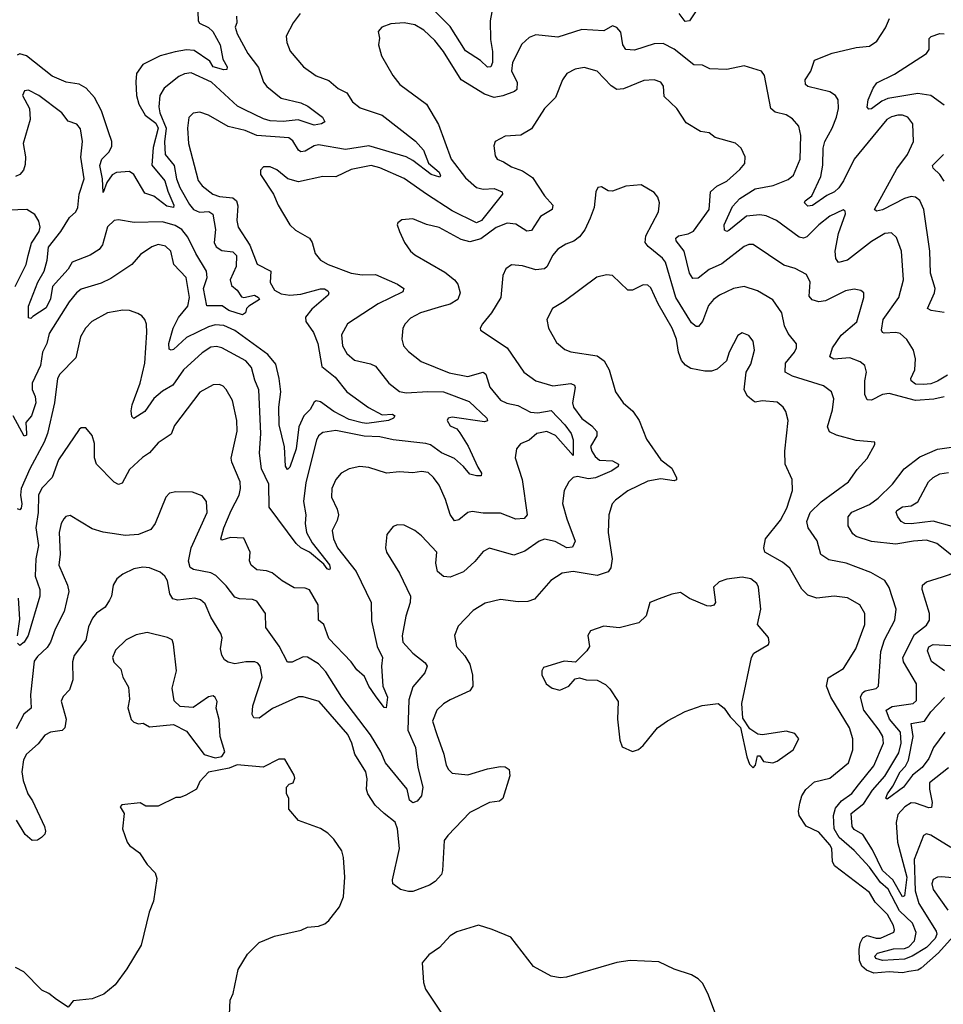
# Model space of a CAD drawing. Extents: x 2087054 to 2277909, y 548907 to 753496.
# Tile 292 of 444: x 2166904 to 2171111, y 689876 to 694360. Entities that reach past the tile are written whole.
import ezdxf

# ---------------------------------------------------------------- set-up
doc = ezdxf.new("R2010")
doc.units = 0

msp = doc.modelspace()

# ---------------------------------------------------------------- linework, layer by layer
at = {"layer": '0CON20XD'}
for points in [[(2169055.7, 694395), (2169047.5, 694355), (2169048.6, 694268.6), (2169058.5, 694215), (2169057.6, 694165), (2169050.5, 694145), (2169035, 694142.9), (2169003.2, 694173.2), (2168935, 694217.6), (2168865, 694328.2), (2168685, 694508.5)], [(2170011.7, 694438.3), (2169956.1, 694353.9), (2169935, 694351.4), (2169908.4, 694388.4)], [(2168181.9, 694388.1), (2168150, 694345), (2168118.6, 694285), (2168120.6, 694255), (2168136.3, 694216.3), (2168197.5, 694145), (2168255, 694104.3), (2168312.7, 694082.7), (2168355, 694045.7), (2168395, 694026.9), (2168421.1, 693985), (2168455, 693958.5), (2168555, 693924.7), (2168706.7, 693806.7), (2168743.2, 693765), (2168766, 693706), (2168814.6, 693665), (2168821.7, 693648.3), (2168817.7, 693642.3), (2168778.2, 693655), (2168695, 693718.6), (2168665, 693734.4), (2168495, 693785.8), (2168388.5, 693768.5), (2168265, 693790), (2168245, 693784.7), (2168205, 693760.7), (2168185, 693757.7), (2168174.8, 693764.8), (2168148.4, 693808.4), (2168131, 693821), (2167985, 693831.7), (2167932, 693855), (2167853.6, 693873.6), (2167815.3, 693895.3), (2167765, 693924.4), (2167725, 693937.8), (2167695, 693934.2), (2167675.6, 693914.4), (2167668.9, 693865), (2167673.6, 693795), (2167716.9, 693626.9), (2167735, 693603.3), (2167784.7, 693564.7), (2167814.3, 693554.3), (2167875, 693548.6), (2167891.9, 693535), (2167897.7, 693512.3), (2167893.1, 693445), (2167899.6, 693415), (2167952.2, 693332.2), (2167986.2, 693246.2), (2168048.9, 693215), (2168045, 693163.3), (2168065, 693127.7), (2168095, 693110.7), (2168135, 693104.7), (2168185, 693110), (2168275, 693134.2), (2168293.4, 693133.4), (2168307.5, 693125), (2168313.1, 693115), (2168310, 693105), (2168235, 693042), (2168206.8, 693005), (2168207.7, 692985), (2168242.5, 692935), (2168262.1, 692885), (2168280, 692780), (2168341.1, 692731.1), (2168395, 692664.6), (2168492.9, 692592.9), (2168555, 692560.8), (2168602.6, 692562.6), (2168612.5, 692555), (2168607.1, 692545), (2168585, 692534.1), (2168485, 692520.7), (2168465, 692523.2), (2168405, 692538.8), (2168335.3, 692575), (2168275, 692618.8), (2168255, 692624.4), (2168245, 692618.6), (2168227.4, 692585), (2168199.3, 692555), (2168175.2, 692505), (2168163.8, 692405), (2168135, 692321.2), (2168125, 692311.2), (2168115, 692326.7), (2168111.2, 692415), (2168085.6, 692515), (2168084.1, 692595), (2168094.2, 692665), (2168086.9, 692725), (2168070.4, 692790.4), (2168035.4, 692835), (2167885, 692944.3), (2167835, 692967.5), (2167795, 692970.2), (2167765, 692960.6), (2167665, 692912.7), (2167605, 692858.2), (2167595, 692854.6), (2167585, 692859.2), (2167583.9, 692885), (2167602.9, 692955), (2167627.3, 693002.7), (2167669.6, 693055), (2167677.3, 693095), (2167662.1, 693185), (2167607.1, 693245), (2167592.5, 693305), (2167568.8, 693328.8), (2167535, 693335.4), (2167505.8, 693325), (2167455, 693290), (2167415, 693244.2), (2167319.2, 693180.8), (2167275, 693159.2), (2167185, 693132.3), (2167162.5, 693115), (2167130.4, 693075), (2167039, 692931), (2167028.1, 692885), (2167008.8, 692845), (2166998.8, 692785), (2166961.2, 692705), (2166960.7, 692675), (2166975, 692644.4), (2166977.4, 692615), (2166958.4, 692555), (2166932.7, 692525), (2166936.2, 692475), (2166935, 692467.5), (2166925, 692462.5), (2166874.3, 692555)], [(2167716.2, 694395), (2167717.2, 694355), (2167724.1, 694344.1), (2167765, 694323.9), (2167784.2, 694305), (2167817.2, 694245), (2167829.3, 694179.3), (2167850, 694145), (2167847.9, 694132.1), (2167835, 694130.5), (2167785.6, 694145), (2167770.3, 694170.3), (2167699, 694219), (2167665, 694221.7), (2167612.9, 694212.9), (2167544.8, 694195.2), (2167465.2, 694154.8), (2167436.2, 694115), (2167433.2, 694076.8), (2167436, 694015), (2167447.3, 693975), (2167475.6, 693925), (2167525, 693887.8), (2167534.7, 693865), (2167512.3, 693777.7), (2167506.5, 693696.5), (2167565.5, 693625), (2167578.6, 693578.6), (2167607.2, 693515), (2167605.5, 693505), (2167575, 693509.8), (2167515, 693555.5), (2167475, 693569.5), (2167423.9, 693655), (2167405, 693668.8), (2167345.9, 693664.1), (2167326.3, 693653.7), (2167301.9, 693618.1), (2167285, 693572.5), (2167282.1, 693635), (2167269.8, 693695), (2167278.8, 693725), (2167312.5, 693757.5), (2167323.9, 693783.9), (2167323.5, 693805), (2167308.6, 693848.6), (2167276.9, 693945), (2167244.9, 694004.9), (2167207.2, 694047.2), (2167175, 694065.5), (2167115.7, 694075.7), (2167052.4, 694102.4), (2166935.4, 694195), (2166905, 694204.7), (2166892.3, 694197.7)], [(2167891.5, 694375), (2167893.5, 694345), (2167886.4, 694325), (2167895.3, 694295), (2167943.1, 694205), (2167991.8, 694141.8), (2168015.4, 694075), (2168030, 694055), (2168095, 694002.9), (2168185, 693980.8), (2168216.3, 693966.3), (2168283.5, 693915), (2168294.3, 693895), (2168278.8, 693885), (2168245, 693878.8), (2168173.2, 693903.2), (2168105, 693896.2), (2168045, 693899), (2168015, 693907.7), (2167929.8, 693949.8), (2167895.8, 693965.8), (2167778.5, 694075), (2167685, 694117.3), (2167655, 694113.2), (2167629.2, 694100.9), (2167562.8, 694047.2), (2167542.5, 694015), (2167538, 693962), (2167542.4, 693935), (2167570.9, 693865), (2167564, 693804), (2167566.9, 693745), (2167608.6, 693695), (2167618.6, 693635), (2167634.2, 693595), (2167677.3, 693517.3), (2167695.9, 693495), (2167723.2, 693483.2), (2167765.9, 693485.9), (2167784.5, 693474.5), (2167796, 693404), (2167790.8, 693345), (2167798.7, 693325), (2167825, 693309), (2167875, 693302.2), (2167891.5, 693285), (2167890.9, 693235), (2167863.1, 693175), (2167869.3, 693149.3), (2167895, 693128), (2167915, 693098), (2167925, 693094), (2167974.4, 693104.4), (2167992, 693095), (2167996.2, 693085), (2167947.5, 693055), (2167937.5, 693045), (2167932.5, 693025), (2167920, 693015), (2167856.9, 693035), (2167826, 693056), (2167756.9, 693056.9), (2167741.9, 693135), (2167757.9, 693185), (2167755.4, 693215), (2167706.2, 693295), (2167669.8, 693369.8), (2167643.5, 693403.5), (2167612.9, 693422.8), (2167555, 693439.6), (2167425.9, 693435.9), (2167355, 693448.9), (2167335, 693444.4), (2167305, 693415.7), (2167281.4, 693335), (2167266.8, 693313.2), (2167225, 693286.8), (2167143.8, 693255), (2167126, 693224), (2167054, 693145), (2167045, 693088.9), (2167025, 693047.1), (2166965, 693008.5)], [(2171115, 693025.5), (2171055.4, 693035.4), (2171040, 693045), (2171071.8, 693115), (2171074.6, 693135), (2171053.8, 693205), (2171049.3, 693305), (2171023.3, 693495), (2171005, 693536.7), (2170985, 693551.5), (2170965, 693554.5), (2170935, 693545.9), (2170835, 693493.2), (2170807.1, 693487.1), (2170798.6, 693495), (2170900.1, 693679.9), (2170947.7, 693745), (2170975.5, 693805), (2170971.9, 693885), (2170950, 693915), (2170925, 693924.5), (2170905, 693924.6), (2170875, 693917.8), (2170853.8, 693905), (2170705.9, 693725), (2170656.8, 693625), (2170635, 693593.9), (2170615.3, 693575), (2170580.7, 693559.3), (2170515, 693512.8), (2170495, 693510), (2170478.5, 693525), (2170482.2, 693535), (2170511.9, 693558.1), (2170554.1, 693645.9), (2170563.1, 693696.9), (2170563.5, 693775), (2170571.9, 693805), (2170605.8, 693865), (2170624.7, 693915), (2170634.2, 693955), (2170632, 693995), (2170619.6, 694015), (2170595, 694030.6), (2170494.4, 694055), (2170483.8, 694065), (2170482.3, 694085), (2170507.5, 694125), (2170525, 694175.5), (2170605, 694207.5), (2170715, 694232.5), (2170775, 694238.6), (2170808.9, 694261.1), (2170848.3, 694321.7), (2170865.8, 694365)], [(2170047.5, 694135), (2170015, 694152.5), (2169975, 694153.6), (2169885, 694225.3), (2169835, 694251.2), (2169795, 694250), (2169705, 694220.6), (2169665, 694224.5), (2169651.1, 694245), (2169642, 694302), (2169625, 694323.8), (2169605, 694331.2), (2169565, 694309.2), (2169465, 694315.4), (2169355, 694280.5), (2169255, 694291.1), (2169225, 694278.1), (2169191.4, 694248.6), (2169148.7, 694165), (2169144.7, 694125), (2169169.7, 694075), (2169169.1, 694040.9), (2169158.1, 694031.9), (2169105, 694013.4), (2169065, 694005.9), (2169021.1, 694021.1), (2168915.9, 694085.9), (2168835, 694214.4), (2168795.4, 694265), (2168745, 694311.8), (2168705, 694335.4), (2168655, 694345.5), (2168595, 694340.6), (2168553.3, 694325), (2168537.5, 694305), (2168542.9, 694275), (2168539.2, 694245), (2168552.5, 694195), (2168604.4, 694105), (2168635.6, 694065), (2168756.9, 693975), (2168812, 693882), (2168869.3, 693725), (2168935, 693638.9), (2168985, 693594.7), (2169015, 693587.9), (2169065, 693590.5), (2169101.4, 693575), (2169104.3, 693565), (2169008.6, 693445), (2168985, 693434.1), (2168875, 693489.7), (2168757.9, 693565), (2168655, 693635.9), (2168544.3, 693685), (2168505, 693696.3), (2168415, 693677.1), (2168345, 693643.3), (2168285, 693645.4), (2168175, 693621.1), (2168125.5, 693635.5), (2168075, 693675.7), (2168045, 693689.4), (2168015, 693689.2), (2168001.2, 693675), (2168002, 693655), (2168060.8, 693565), (2168081.4, 693515), (2168135.5, 693425.5), (2168161.1, 693401.1), (2168225, 693364), (2168237.1, 693345), (2168250.8, 693295), (2168274.5, 693264.5), (2168308.8, 693245), (2168415, 693205.4), (2168465, 693197.7), (2168525, 693199.6), (2168625.7, 693155), (2168654.2, 693135), (2168649.1, 693120.9), (2168536.9, 693065), (2168396.9, 692975), (2168370, 692925), (2168375.5, 692875), (2168395, 692840), (2168429.1, 692809.1), (2168502.7, 692792.7), (2168525, 692781.8), (2168585.5, 692705), (2168635, 692666.2), (2168665, 692660), (2168762.8, 692667.2), (2168834.3, 692664.3), (2168951, 692621), (2169031.5, 692545), (2169035, 692532.9), (2169021.5, 692528.5), (2168875, 692548.9), (2168856.7, 692545), (2168852, 692535), (2168865, 692510), (2168895, 692496), (2168908.9, 692478.9), (2168947.1, 692417.1), (2168991.7, 692321.7), (2169008.6, 692295), (2169007, 692283), (2168985, 692281.9), (2168955, 692290), (2168925.6, 692325.6), (2168885, 692360.7), (2168825, 692386.9), (2168775, 692422.9), (2168755, 692430), (2168605, 692446), (2168545, 692460.5), (2168473.5, 692463.5), (2168345, 692488.4), (2168285, 692480.4), (2168265.5, 692465), (2168255.8, 692444.2), (2168207.2, 692252.8), (2168196.7, 692165), (2168207.9, 692105), (2168204.3, 692065), (2168211.2, 692025), (2168237.2, 691977.2), (2168315, 691877.5), (2168318.1, 691861.9), (2168315, 691853.8), (2168305, 691858.8), (2168290.3, 691880.3), (2168225, 691934.7), (2168185, 691954.7), (2168163.7, 691973.7), (2168040.4, 692140.4), (2168038.7, 692245), (2168005.3, 692315), (2167996.7, 692385), (2168002.5, 692475), (2167994.2, 692674.2), (2167975, 692718), (2167960.6, 692775), (2167935, 692806.6), (2167825, 692865.3), (2167800.8, 692870.8), (2167775, 692868.2), (2167735, 692843.1), (2167650.4, 692765), (2167602.4, 692695), (2167555, 692668.4), (2167515, 692634), (2167475.2, 692574.8), (2167425, 692543.1), (2167415, 692553.3), (2167412.2, 692577.8), (2167416.2, 692605), (2167453.8, 692705), (2167474.1, 692795), (2167483.6, 692935), (2167482.5, 692972.5), (2167474.5, 692994.5), (2167461.5, 693011.5), (2167442.1, 693022.1), (2167405, 693034.6), (2167375, 693036.9), (2167303.8, 693025), (2167232.9, 692985), (2167204.4, 692955), (2167181.5, 692915), (2167159.7, 692820.3), (2167086.7, 692745), (2167076.4, 692725), (2167062.7, 692615), (2167030.8, 692475), (2167016.5, 692435), (2166951.2, 692315), (2166911.9, 692225), (2166907.6, 692195), (2166914.7, 692155), (2166911.5, 692135), (2166905, 692126.9), (2166895, 692131.8)], [(2171115, 693970.5), (2171055, 694014.3), (2170995, 694023.3), (2170859.4, 694000.6), (2170831.1, 693988.9), (2170785, 693954.1), (2170772.8, 693952.8), (2170765, 693961.2), (2170768.8, 693995), (2170791.9, 694048.1), (2170808.7, 694071.3), (2170888.5, 694111.5), (2171034.2, 694205), (2171046.9, 694223.1), (2171046.4, 694255), (2171046.8, 694273.2), (2171056.4, 694283.6), (2171095, 694296.4), (2171115, 694295.6)], [(2170737.8, 693052.2), (2170750, 693095), (2170748.8, 693115), (2170735.8, 693125.8), (2170705, 693133.1), (2170666.2, 693125), (2170575, 693079.1), (2170545, 693075.3), (2170513.5, 693083.5), (2170500.8, 693100.8), (2170504.6, 693165), (2170488.7, 693198.7), (2170436.3, 693226.3), (2170385, 693241.5), (2170245, 693335.6), (2170225, 693335.5), (2170205, 693326.2), (2170102.3, 693247.7), (2170045, 693221.4), (2169995, 693182.3), (2169970.5, 693180.5), (2169955, 693206), (2169930.4, 693305), (2169895, 693351.8), (2169893.1, 693365), (2169905.2, 693374.8), (2169950, 693385), (2169973.2, 693396.8), (2170045.2, 693494.8), (2170050.7, 693575), (2170079.2, 693600.8), (2170125.3, 693624.7), (2170185, 693677.1), (2170207.1, 693705), (2170209.2, 693735), (2170190, 693775), (2170165, 693797.5), (2170072.7, 693822.7), (2170044.2, 693844.2), (2170005, 693850.8), (2169940.4, 693890.4), (2169897.1, 693955), (2169840.4, 694010.4), (2169836.9, 694056.9), (2169825, 694075.6), (2169795, 694086.2), (2169747.9, 694082.1), (2169655, 694044.4), (2169625, 694041.9), (2169598.5, 694058.5), (2169535, 694124.5), (2169475, 694141.3), (2169435, 694133.8), (2169396.1, 694113.9), (2169376.9, 694085), (2169344.4, 694005), (2169295.5, 693955), (2169235, 693862.9), (2169186.4, 693833.6), (2169115, 693828.6), (2169070, 693805), (2169064.2, 693785), (2169069.7, 693739.7), (2169080, 693725), (2169108, 693712), (2169145, 693689.4), (2169195, 693671.5), (2169240.3, 693640.3), (2169295, 693558.2), (2169333.6, 693515), (2169330, 693495), (2169276.3, 693463.7), (2169235, 693400), (2169215, 693397.3), (2169165, 693428.9), (2169125, 693432.6), (2169075, 693413.3), (2169005, 693361.1), (2168955, 693348.3), (2168915, 693358.2), (2168815, 693413.1), (2168756.9, 693426.9), (2168695, 693452.5), (2168645, 693448.8), (2168626.7, 693435), (2168624, 693425), (2168634, 693395), (2168657.5, 693345), (2168685, 693306), (2168705, 693288.6), (2168840.3, 693210.3), (2168885.3, 693175.3), (2168900.4, 693155), (2168910.5, 693115), (2168900, 693085), (2168865.7, 693064.3), (2168826.2, 693053.8), (2168730.8, 693025), (2168685, 693001.1), (2168660.6, 692975), (2168649.4, 692955), (2168645.8, 692904.2), (2168652.9, 692875), (2168675, 692848.6), (2168733.3, 692803.3), (2168861.3, 692751.3), (2168945, 692734.7), (2169015.7, 692755), (2169027.9, 692745), (2169046.6, 692686.6), (2169095, 692627.5), (2169124, 692614), (2169172.9, 692602.9), (2169231.6, 692571.6), (2169265, 692569.1), (2169325, 692579.7), (2169386.9, 692515), (2169416.3, 692475), (2169425.7, 692445.7), (2169425.5, 692374.5), (2169345, 692466.6), (2169305.2, 692484.8), (2169260, 692475), (2169225, 692445.4), (2169185, 692427.5), (2169167.5, 692405), (2169161.4, 692365), (2169192.9, 692265), (2169215.6, 692105), (2169202, 692088), (2169165, 692084.6), (2169095, 692113.1), (2169015, 692112.9), (2168965, 692120), (2168945, 692115.5), (2168905, 692082.2), (2168885, 692077.1), (2168865, 692105.8), (2168843.9, 692175), (2168815, 692239.2), (2168789.5, 692275), (2168765, 692297.1), (2168735, 692301.8), (2168695, 692295.4), (2168635, 692300), (2168575, 692294.5), (2168495, 692320.9), (2168454.5, 692325.5), (2168405, 692314.3), (2168368.8, 692295), (2168345, 692266), (2168325.6, 692225), (2168324.4, 692185), (2168351.2, 692131.2), (2168356.5, 692105), (2168350.5, 692079.5), (2168327.2, 692032.8), (2168334.1, 691995), (2168352.7, 691955), (2168436.8, 691846.8), (2168505.5, 691705), (2168507.2, 691622.8), (2168532, 691505), (2168557.1, 691455), (2168552, 691415), (2168557.8, 691325), (2168579.7, 691275), (2168573.3, 691226.7), (2168565, 691227.5), (2168525, 691280), (2168494.5, 691325), (2168475, 691368.6), (2168439.6, 691399.6), (2168415, 691435.8), (2168312.4, 691542.4), (2168290, 691605), (2168265.9, 691625.9), (2168264.5, 691695), (2168225, 691763.5), (2168205, 691771.5), (2168155, 691772.1), (2168099.4, 691805), (2168055, 691841.2), (2168029.3, 691849.3), (2167984, 691854), (2167959.5, 691875), (2167951.5, 691895), (2167953.5, 691935), (2167925, 691999.2), (2167865, 692001.2), (2167825, 691989.2), (2167820.6, 691995), (2167834.2, 692045), (2167867.4, 692125), (2167904.6, 692195), (2167910.4, 692225), (2167908.2, 692255), (2167870, 692345), (2167867.8, 692362.2), (2167895.4, 692485.4), (2167893.9, 692535), (2167873.1, 692625), (2167845, 692675.8), (2167830.6, 692690.6), (2167815, 692698.1), (2167785, 692696.7), (2167725, 692663.3), (2167609.1, 692510.9), (2167595, 692472), (2167535, 692432.2), (2167495, 692386.9), (2167463.5, 692366.5), (2167405, 692311.5), (2167370.9, 692249.1), (2167355, 692243.3), (2167335, 692253.1), (2167253.6, 692335), (2167245.4, 692365), (2167245, 692430), (2167235, 692466.7), (2167205, 692501.2), (2167185, 692501.2), (2167175, 692493.3), (2167081.2, 692355), (2167052.3, 692275), (2167005, 692226.9), (2166989.6, 692195), (2166989.3, 692115), (2166978.2, 692045), (2166989.9, 691965), (2166978.3, 691905), (2166974.2, 691825), (2166995.8, 691765), (2166996, 691735), (2166942.9, 691555), (2166925.4, 691525), (2166905, 691510), (2166895, 691520)], [(2171129.9, 692740.1), (2171085, 692713.3), (2171055, 692701.8), (2171021.1, 692698.9), (2170985, 692699.4), (2170965.4, 692715), (2170963.8, 692726.2), (2170982.2, 692765), (2170984.5, 692815), (2170975.4, 692855), (2170945, 692903.5), (2170915, 692930.9), (2170895, 692935.5), (2170842.6, 692932.6), (2170833.8, 692935), (2170829.4, 692945), (2170837.2, 692995), (2170908.8, 693095), (2170930.7, 693175), (2170920.8, 693305), (2170897.9, 693367.9), (2170875, 693388.6), (2170845, 693386.2), (2170785, 693349.6), (2170675, 693263.9), (2170634.6, 693254.6), (2170621.5, 693271.5), (2170618.8, 693305), (2170633.9, 693386.1), (2170665.6, 693475), (2170665, 693487.5), (2170655, 693493.8), (2170595, 693464.5), (2170544.6, 693425), (2170489.9, 693370.1), (2170475, 693364.5), (2170455, 693368.5), (2170351.5, 693445), (2170305, 693465.7), (2170275, 693471.3), (2170214.8, 693465.2), (2170135, 693399.6), (2170125, 693395.5), (2170115, 693401.4), (2170112.8, 693425), (2170151.2, 693508.8), (2170184.7, 693545), (2170255, 693588.6), (2170337.1, 693605), (2170405, 693632.4), (2170429, 693651), (2170460, 693725), (2170462.4, 693832.4), (2170453.3, 693875), (2170425, 693908.6), (2170396.1, 693926.1), (2170345, 693937.8), (2170325.3, 693955.3), (2170296.9, 694105), (2170283.8, 694125), (2170205, 694150), (2170125, 694133.1), (2170047.5, 694135)], [(2166965, 693008.5), (2166955, 692999.2), (2166945, 693001.2), (2166944.7, 693055), (2166987.8, 693165), (2167015.6, 693215), (2167029.4, 693265), (2167035, 693324), (2167092.3, 693395), (2167131, 693459), (2167160.3, 693485), (2167170, 693505), (2167174.7, 693565), (2167197.5, 693635), (2167183, 693733), (2167190.4, 693805), (2167182.1, 693862.1), (2167165, 693884), (2167125, 693898), (2167095.7, 693935), (2166991.9, 694015), (2166945, 694038.5), (2166926, 694035), (2166917.1, 694015), (2166948.7, 693955), (2166952.5, 693905), (2166919.6, 693795), (2166931.1, 693735), (2166929.5, 693700.5), (2166921.8, 693675), (2166904.7, 693655.3), (2166885, 693645.5)], [(2171114.7, 693624.7), (2171095.3, 693655.3), (2171065, 693684), (2171062.9, 693695), (2171112.7, 693745)], [(2171145, 690589.4), (2171055, 690646.7), (2171035, 690651.9), (2171021.9, 690645), (2170978.7, 690535), (2170982.5, 690392.5), (2170999.6, 690335), (2171078.9, 690208.9), (2171081.9, 690195), (2171074.6, 690175), (2171035, 690134), (2170969.3, 690095), (2170935, 690082.2), (2170835, 690075.8), (2170803.8, 690085), (2170799.2, 690095), (2170811.2, 690108.8), (2170885, 690128.4), (2170935, 690129.6), (2170955, 690138.1), (2170980, 690165), (2170987.5, 690202.5), (2170970.4, 690245), (2170912.2, 690302.2), (2170860.2, 690400.2), (2170825, 690431.3), (2170775, 690500), (2170706, 690576), (2170636.7, 690635), (2170613.8, 690675), (2170610.6, 690735), (2170620.5, 690769.5), (2170648.1, 690801.9), (2170695, 690835.4), (2170724.8, 690875.2), (2170795, 690961.2), (2170838.4, 691065), (2170835.3, 691095), (2170819.4, 691125), (2170749, 691215), (2170734.8, 691275.2), (2170744, 691295), (2170755, 691302.7), (2170805, 691313.5), (2170816.9, 691325), (2170827, 691483), (2170843.9, 691536.1), (2170890, 691625), (2170896.2, 691675), (2170864.6, 691774.6), (2170845, 691805.7), (2170781.9, 691841.9), (2170668.8, 691885), (2170590.6, 691900.6), (2170553.8, 691923.8), (2170536.6, 691986.6), (2170495.4, 692045.4), (2170490, 692075), (2170505.2, 692114.8), (2170555, 692164.5), (2170680, 692255), (2170719.1, 692310.9), (2170765, 692361.2), (2170800, 692425), (2170800, 692435), (2170715, 692443.1), (2170625, 692467.5), (2170592.9, 692482.9), (2170584.4, 692505), (2170607.3, 692582.7), (2170613.4, 692633.4), (2170602.2, 692665), (2170565, 692692.7), (2170425, 692736.2), (2170390.4, 692755), (2170393.3, 692795), (2170433.3, 692845), (2170443.1, 692865), (2170443, 692883), (2170405, 692931.2), (2170388.5, 692965), (2170376.2, 693025), (2170335, 693083.5), (2170265, 693124.5), (2170205, 693144.5), (2170155, 693135.4), (2170092.5, 693105), (2170065, 693085.5), (2170042.1, 693057.9), (2170014.7, 692985.3), (2169996.9, 692963.1), (2169985, 692962.2), (2169965, 692979.5), (2169892.5, 693095), (2169845.9, 693255), (2169833.1, 693273.1), (2169766.7, 693326.7), (2169754, 693345), (2169756.8, 693375), (2169814.3, 693485), (2169819.2, 693525), (2169811.2, 693551.2), (2169795, 693573.3), (2169735, 693608), (2169665, 693602), (2169605, 693578.8), (2169585, 693580), (2169555, 693598.8), (2169537.5, 693595), (2169528.8, 693575), (2169520.8, 693505), (2169503.3, 693455), (2169477.9, 693402.1), (2169455, 693370.6), (2169429.2, 693350.8), (2169392.4, 693337.6), (2169356, 693314), (2169331.5, 693285), (2169306.5, 693235), (2169295, 693225.6), (2169255, 693220), (2169195, 693238.5), (2169145, 693242.9), (2169118.8, 693225), (2169105.8, 693195), (2169095.6, 693095), (2169053.1, 693025), (2169012, 692975), (2169002, 692955), (2169003.8, 692945), (2169125, 692865.7), (2169200.6, 692755), (2169255, 692715.5), (2169332.7, 692692.7), (2169415, 692702.4), (2169431.5, 692695), (2169434.6, 692684.6), (2169422.6, 692615), (2169426.9, 692595), (2169465, 692543.6), (2169510.3, 692510.3), (2169532.9, 692485), (2169533.6, 692465), (2169504.7, 692415.3), (2169510.4, 692395), (2169525, 692371.2), (2169545, 692354.1), (2169605, 692350.9), (2169631.4, 692335), (2169630.8, 692325), (2169601.8, 692305), (2169526.6, 692273.4), (2169495, 692269.2), (2169445, 692279.1), (2169425, 692274.5), (2169406.4, 692255), (2169385, 692216), (2169377.2, 692157.2), (2169396.4, 692086.4), (2169434.5, 691985), (2169421.7, 691958.3), (2169396.7, 691955), (2169343.8, 691983.8), (2169295.3, 691994.7), (2169270, 691985), (2169205, 691940), (2169155, 691921.8), (2169045, 691952.9), (2169015, 691937.5), (2168977.6, 691892.4), (2168925.2, 691844.8), (2168865, 691820.6), (2168834.4, 691824.4), (2168806.8, 691846.8), (2168800, 691885), (2168804.3, 691935), (2168735, 692009.2), (2168705, 692034), (2168655, 692057.5), (2168625, 692060), (2168605, 692052), (2168576, 692015), (2168570, 691955), (2168574.5, 691934.5), (2168635, 691838.8), (2168684.6, 691735), (2168683.1, 691705), (2168663.1, 691643.1), (2168646.4, 691553.6), (2168648.9, 691525), (2168695.3, 691475.3), (2168751.3, 691431.3), (2168760, 691415), (2168750.5, 691385), (2168695, 691321.4), (2168677, 691263), (2168671.7, 691125), (2168707.4, 691045), (2168717.8, 690955), (2168740, 690865), (2168735.4, 690825), (2168715, 690800.9), (2168695, 690793.8), (2168680, 690805), (2168668.8, 690855), (2168570.8, 690975), (2168549.3, 691025), (2168502.6, 691102.6), (2168372, 691275), (2168299.4, 691390.6), (2168265, 691425.9), (2168215, 691456.7), (2168195, 691457.9), (2168145, 691434.4), (2168124.6, 691434.6), (2168086.6, 691506.6), (2168025, 691591.2), (2168024.5, 691655), (2167985, 691711.1), (2167965, 691720), (2167905, 691722.9), (2167885, 691730.4), (2167845, 691781.8), (2167798.5, 691828.5), (2167775, 691840.4), (2167695.9, 691855.9), (2167680.5, 691865), (2167673.7, 691893.6), (2167685.2, 691955), (2167758.8, 692115), (2167755.5, 692165.5), (2167735, 692192), (2167691.7, 692208.3), (2167615, 692210), (2167586.1, 692203.9), (2167570.8, 692185), (2167521.1, 692065), (2167502.4, 692037.6), (2167445.4, 692014.6), (2167385, 692010.9), (2167355.4, 692015.4), (2167285, 692025.5), (2167235, 692041.4), (2167135, 692102.5), (2167115, 692097.5), (2167105, 692086.2), (2167093.3, 692065), (2167084.4, 692025), (2167088.6, 691925), (2167082.5, 691875), (2167122.7, 691785), (2167128.2, 691755), (2167106.7, 691665), (2167065.6, 691584.4), (2167044.1, 691525), (2167029.2, 691500.8), (2166985, 691460), (2166971, 691439), (2166953, 691285), (2166956.7, 691225), (2166922.8, 691197.2), (2166889, 691131)], [(2166884.2, 693145), (2166934.7, 693245), (2166943.6, 693286.4), (2166957.7, 693342.3), (2166992.9, 693395), (2166997.7, 693415), (2166992.4, 693442.4), (2166972.9, 693472.9), (2166937.5, 693495), (2166855, 693491.8)], [(2170954.1, 690025.9), (2170925, 690019), (2170865, 690024.2), (2170795, 690017.9), (2170761.7, 690031.7), (2170739.6, 690049.6), (2170730.1, 690075), (2170727.6, 690125), (2170732.5, 690155), (2170745, 690179.2), (2170765, 690189.3), (2170805, 690177.5), (2170825, 690177.8), (2170885.7, 690205), (2170889.6, 690215), (2170884.2, 690235), (2170857.4, 690285), (2170801.4, 690341.4), (2170774.5, 690385), (2170615.9, 690505.9), (2170606.4, 690526.4), (2170603.5, 690585), (2170595, 690602.3), (2170545, 690660), (2170487.3, 690687.3), (2170455.4, 690735.4), (2170451.5, 690755), (2170457.4, 690792.6), (2170467.5, 690825), (2170485.6, 690854.4), (2170525, 690888.6), (2170595, 690906.5), (2170679.6, 690975), (2170699.2, 691035), (2170700, 691085), (2170684.7, 691135), (2170598.5, 691275), (2170579.2, 691325), (2170587.7, 691362.3), (2170656.9, 691405), (2170713.3, 691495), (2170754.1, 691605), (2170753.3, 691655), (2170731.9, 691695), (2170675, 691726.8), (2170615, 691734.5), (2170535.7, 691725.7), (2170495, 691738.6), (2170467, 691767), (2170411.8, 691861.8), (2170378.6, 691888.6), (2170298.8, 691935), (2170293.9, 691955), (2170302.2, 691995), (2170369.2, 692080.8), (2170398.6, 692135), (2170424.5, 692215), (2170423.1, 692265), (2170391.1, 692335), (2170389.1, 692395), (2170405.5, 692535), (2170394.3, 692575), (2170382.5, 692595), (2170355, 692617.3), (2170285.7, 692624.3), (2170255, 692618.6), (2170245, 692623.3), (2170220, 692645), (2170204.6, 692674.6), (2170212.9, 692755), (2170235, 692791.2), (2170251.9, 692855), (2170245.6, 692895), (2170225, 692922), (2170195, 692934), (2170175, 692921.2), (2170135.6, 692845), (2170124.6, 692805.4), (2170081.1, 692768.9), (2170055, 692759.5), (2170025, 692758.8), (2169961.7, 692771.7), (2169936.6, 692786.6), (2169918.2, 692808.2), (2169904.6, 692845), (2169895.4, 692904.6), (2169876.2, 692955), (2169811.9, 693065), (2169779.2, 693139.2), (2169765, 693150), (2169745, 693151.5), (2169695, 693127.8), (2169675, 693127.5), (2169605, 693194), (2169577.7, 693197.7), (2169532.7, 693187.3), (2169385, 693075.6), (2169332, 693045), (2169305.8, 692995), (2169313.1, 692955), (2169350.2, 692890.2), (2169387.7, 692857.7), (2169415, 692846.4), (2169535, 692829.5), (2169566.7, 692806.7), (2169590, 692765), (2169618.1, 692665), (2169653.3, 692615), (2169696.9, 692576.9), (2169725.6, 692535), (2169759.3, 692449.3), (2169825, 692355.7), (2169875, 692318.1), (2169896.6, 692273.4), (2169895.5, 692264.5), (2169885, 692260), (2169825, 692268.1), (2169765, 692257.5), (2169675, 692214.5), (2169618.3, 692171.7), (2169603.3, 692155), (2169588.6, 692105), (2169584.5, 692025), (2169602.5, 691905), (2169597.2, 691862.8), (2169584.5, 691845.5), (2169535, 691828.4), (2169425, 691846.7), (2169375, 691838.8), (2169324.1, 691805.9), (2169248.8, 691721.2), (2169219.3, 691710.7), (2169175, 691708.2), (2169095, 691718.8), (2169025, 691702.7), (2168970.1, 691669.9), (2168901.7, 691598.3), (2168885.6, 691555), (2168894.4, 691505), (2168932.4, 691462.4), (2168954.6, 691425), (2168966.5, 691375), (2168968.9, 691325), (2168955, 691303.1), (2168865, 691262.9), (2168835, 691244.4), (2168804.5, 691215), (2168784.6, 691165), (2168804, 691104), (2168836.2, 691015), (2168846.7, 690965), (2168856.9, 690945), (2168875, 690929.2), (2168945, 690920.9), (2169035, 690948.2), (2169095, 690958.6), (2169115, 690957.1), (2169134, 690945), (2169136.8, 690916.8), (2169105, 690813.8), (2169089.2, 690800.8), (2169043.8, 690795), (2168955, 690750), (2168854, 690645), (2168838.3, 690621.7), (2168830.8, 690485), (2168825, 690466.7), (2168796.7, 690435), (2168770.9, 690419.1), (2168695, 690390.4), (2168675, 690389.2), (2168638.5, 690398.5), (2168604.2, 690425), (2168602.7, 690442.7), (2168633.9, 690585), (2168625.3, 690675), (2168614, 690705), (2168565, 690744.2), (2168523.3, 690783.3), (2168490.4, 690835), (2168483.8, 690855), (2168487.2, 690902.8), (2168481.8, 690935), (2168430.3, 691015), (2168417.5, 691065), (2168398.8, 691105), (2168268.1, 691255), (2168195, 691276.5), (2168175, 691276.4), (2168056.7, 691223.3), (2167995, 691178.9), (2167971.1, 691181.1), (2167963.8, 691195), (2167966, 691235), (2168008.4, 691365), (2167999.4, 691415), (2167989, 691429), (2167975, 691435.4), (2167935, 691436), (2167885, 691426.5), (2167853.4, 691433.4), (2167837.5, 691445), (2167825.3, 691465.3), (2167818.5, 691495), (2167826, 691545), (2167821.1, 691565), (2167775, 691639.4), (2167749.1, 691699.1), (2167727.8, 691717.8), (2167702.5, 691725), (2167625, 691716.5), (2167602, 691722), (2167587.8, 691745), (2167577.2, 691805), (2167565.6, 691825.6), (2167544.1, 691844.1), (2167495, 691863.9), (2167465, 691866.9), (2167425, 691858.8), (2167374.6, 691835.4), (2167346.9, 691813.1), (2167330, 691785), (2167323.1, 691735), (2167313.8, 691716.2), (2167293.3, 691685), (2167255, 691656.4), (2167236.3, 691633.7), (2167218.2, 691595), (2167205.2, 691534.8), (2167152.1, 691465), (2167145.4, 691435), (2167146.2, 691353.8), (2167131.3, 691308.7), (2167102.7, 691277.3), (2167093.3, 691256.7), (2167115.9, 691175), (2167110, 691135), (2167097.6, 691122.4), (2167045, 691114.5), (2167018.9, 691101.1), (2166988, 691062), (2166936.2, 691015), (2166921.5, 690988.5), (2166914.5, 690935), (2166920.6, 690895), (2166941.7, 690835), (2166962.6, 690802.6), (2167017.4, 690685), (2167021.6, 690665), (2167018.6, 690651.4), (2167004.5, 690635), (2166985, 690623.7), (2166962, 690622), (2166929.6, 690649.6), (2166890, 690715)], [(2171115, 692642.2), (2171068.8, 692631.2), (2170985, 692624.8), (2170865, 692657.1), (2170835, 692652.1), (2170785, 692627.5), (2170765, 692628.6), (2170753.4, 692653.4), (2170754.1, 692715), (2170761.8, 692755), (2170754.2, 692785), (2170732.2, 692802.2), (2170685, 692819.3), (2170613.4, 692813.4), (2170594.4, 692825), (2170607.3, 692865), (2170646.9, 692923.1), (2170717, 692983), (2170737.8, 693052.2)], [(2171156.9, 691915), (2171081.4, 691975), (2171035, 691988.8), (2170975, 691985.2), (2170895, 691971), (2170784.1, 691984.1), (2170715, 692006.5), (2170698.9, 692018.9), (2170677.5, 692055), (2170678.5, 692095), (2170695, 692116.9), (2170775, 692152.5), (2170815, 692180.7), (2170879.6, 692245), (2170933.6, 692315), (2171005, 692369.3), (2171085, 692403.5), (2171235.4, 692424.6)], [(2171151.1, 692051.1), (2171065, 692075.9), (2170965, 692063.9), (2170935.9, 692065.9), (2170918.8, 692075), (2170903.6, 692095), (2170896.4, 692115), (2170899.6, 692125), (2170925, 692141.4), (2170965, 692146.2), (2170995.3, 692164.7), (2171044.5, 692255), (2171065, 692275.5), (2171095, 692291.1), (2171135, 692298)], [(2170245, 690952.5), (2170256.7, 690965), (2170265, 691007.5), (2170275, 691007.5), (2170292, 690982), (2170335, 690976), (2170355, 690982.5), (2170428, 691035), (2170453.3, 691085), (2170435, 691108.8), (2170395, 691120), (2170287.3, 691102.7), (2170266.8, 691106.8), (2170230.5, 691130.5), (2170198.3, 691178.3), (2170193.3, 691245), (2170237.1, 691455), (2170248, 691475), (2170315, 691514), (2170318.8, 691525), (2170315.7, 691545.7), (2170265.6, 691605), (2170280.6, 691675), (2170269.4, 691775), (2170262, 691792), (2170235, 691813.3), (2170195, 691821.2), (2170125, 691812), (2170089.8, 691800.2), (2170064.4, 691775), (2170073.8, 691705), (2170066, 691694), (2170050.7, 691689.3), (2170035, 691690), (2169955, 691724.2), (2169915, 691750.8), (2169875, 691743.8), (2169817.9, 691722.1), (2169774.3, 691705), (2169758.1, 691645), (2169725, 691612.9), (2169635, 691590), (2169565, 691597.5), (2169503.9, 691576.1), (2169492.5, 691555), (2169500, 691505), (2169487.5, 691485), (2169436.2, 691433.8), (2169385, 691438.8), (2169290.7, 691409.3), (2169282.5, 691395), (2169283, 691377), (2169302.5, 691335), (2169330, 691315), (2169365, 691306.7), (2169405.8, 691324.2), (2169435, 691357.5), (2169455, 691363.3), (2169485, 691353.3), (2169535, 691352.5), (2169573, 691333), (2169593, 691313), (2169630, 691255), (2169627.5, 691175), (2169638.3, 691078.3), (2169648.3, 691048.3), (2169695, 691027.5), (2169723.6, 691036.4), (2169745, 691053.8), (2169810, 691135), (2169855, 691167.5), (2169935, 691208.9), (2170012.8, 691237.2), (2170085.7, 691245.7), (2170113.3, 691225), (2170140, 691185), (2170187, 691137), (2170216.7, 691003.3), (2170229.3, 690969.3), (2170245, 690952.5)], [(2171135, 690953.2), (2171049.1, 690885), (2171047.8, 690855), (2171060.8, 690795), (2171057.4, 690772.6), (2171045, 690770), (2170985, 690792.5), (2170965, 690792.7), (2170935.6, 690775), (2170905, 690740.8), (2170896.7, 690703.3), (2170902.4, 690615), (2170944.9, 690454.9), (2170935, 690370.6), (2170925, 690364.7), (2170882.2, 690442.2), (2170834.6, 690485), (2170788.7, 690578.7), (2170745, 690648.9), (2170705, 690672.6), (2170695.6, 690685), (2170691.1, 690745), (2170749.5, 690790.5), (2170789.6, 690850.4), (2170845.5, 690915), (2170908.3, 691021.7), (2170918.8, 691065), (2170916.8, 691115), (2170867, 691175), (2170851.8, 691215), (2170878.6, 691231.4), (2170974, 691246), (2170990, 691260), (2170989.6, 691335), (2170929.7, 691435), (2170927.6, 691455), (2170979.5, 691560.5), (2171035, 691602.3), (2171048.7, 691625), (2171048.9, 691655), (2171014.7, 691765), (2171016.9, 691785), (2171035, 691799.1), (2171107.2, 691822.7), (2171173.8, 691845)], [(2166893.8, 691553.8), (2166905, 691630), (2166899, 691725)], [(2167795, 690998), (2167825, 691003.8), (2167838.8, 691025), (2167818, 691095), (2167813.6, 691173.6), (2167800, 691225), (2167803.3, 691255), (2167795, 691272.5), (2167785, 691280), (2167765, 691276.2), (2167695, 691227.5), (2167635, 691232.5), (2167608.3, 691258.3), (2167599.2, 691315), (2167619.2, 691395), (2167605.7, 691515.7), (2167598.8, 691535), (2167577, 691547), (2167485, 691569.2), (2167435, 691557.8), (2167388.8, 691535), (2167340.9, 691489.1), (2167327.1, 691455), (2167333.4, 691433.4), (2167365, 691402.5), (2167374, 691365), (2167400.5, 691320.5), (2167403.9, 691266.1), (2167396.4, 691226.4), (2167412.7, 691172.7), (2167425, 691160), (2167445, 691153.3), (2167466.4, 691156.4), (2167495, 691140), (2167605, 691150), (2167665, 691120), (2167745, 691013.3), (2167795, 690998)], [(2171116.2, 691395), (2171057.6, 691437.6), (2171039.7, 691485), (2171045.7, 691504.3), (2171065, 691514.2), (2171145, 691510)], [(2171118.1, 691115), (2171067, 691045), (2171045.6, 690995), (2171015.8, 690955), (2170970.5, 690919.5), (2170929.6, 690865), (2170855, 690810), (2170850, 690815), (2170856.9, 690835), (2170881.2, 690868.8), (2170915, 690934.7), (2170939.4, 690960.6), (2170952.9, 690987.1), (2170973.5, 691095), (2170965, 691155.4), (2171025, 691165.2), (2171055, 691208.5), (2171117, 691273)], [(2167860.7, 689829.3), (2167863.8, 689895), (2167876.2, 689925), (2167900, 690035), (2167942.5, 690105), (2167995, 690157.5), (2168065, 690186.7), (2168186.4, 690213.6), (2168215, 690227.5), (2168265, 690232.5), (2168295, 690242.5), (2168313, 690257), (2168360.7, 690319.3), (2168380, 690365), (2168385.6, 690455), (2168380, 690545), (2168372.5, 690575), (2168335, 690627.5), (2168307.5, 690655), (2168275, 690676.7), (2168175, 690712.5), (2168130, 690765), (2168130, 690815), (2168120, 690835), (2168120, 690865), (2168131.7, 690878.3), (2168150, 690885), (2168157.5, 690905), (2168155, 690920), (2168111.7, 690991.7), (2168085, 690992.5), (2168013.8, 690956.2), (2167895, 690966.7), (2167859.3, 690950.7), (2167765, 690932.5), (2167725, 690890), (2167710, 690855), (2167661.7, 690828.3), (2167635, 690817.5), (2167615, 690817.5), (2167535, 690777.5), (2167478.3, 690778.3), (2167453, 690793), (2167370, 690785), (2167362.5, 690775), (2167380, 690745), (2167372.5, 690675), (2167393.8, 690615), (2167405, 690598.8), (2167450, 690565), (2167485, 690513.3), (2167521.2, 690475), (2167528.8, 690448.8), (2167514, 690345), (2167494, 690295), (2167458, 690145), (2167392.6, 690037.4), (2167338.8, 689965), (2167287.3, 689922.7), (2167235, 689901.2), (2167148.3, 689891.7), (2167125, 689862.5), (2167071.7, 689898.3), (2167037.5, 689925), (2167005, 689940), (2166924, 690024), (2166885, 690043.8)], [(2171185, 690448.2), (2171103.3, 690456.7), (2171084.7, 690455.3), (2171065.9, 690444.1), (2171059.3, 690425), (2171065, 690398.6), (2171132.1, 690305)], [(2170114.1, 689724.1), (2170039.2, 689925), (2170015, 689972.5), (2169995, 689992.5), (2169965, 690010), (2169885, 690036.7), (2169815, 690070), (2169685, 690075.7), (2169625, 690065.8), (2169395, 689999.2), (2169365.9, 689995.9), (2169325, 690004), (2169245, 690048.8), (2169141.7, 690181.7), (2169056.4, 690216.4), (2168995, 690236.7), (2168895, 690206.7), (2168865, 690187.5), (2168816.7, 690135), (2168768.3, 690101.7), (2168737.5, 690065), (2168743.3, 689975), (2168753.3, 689945), (2168826.1, 689836.1)], [(2171156.5, 690185), (2171089.7, 690110.3), (2171009.8, 690040.2), (2170995, 690031.6), (2170954.1, 690025.9)]]:
    msp.add_lwpolyline(points, dxfattribs=at)

doc.saveas('drawing.dxf')
